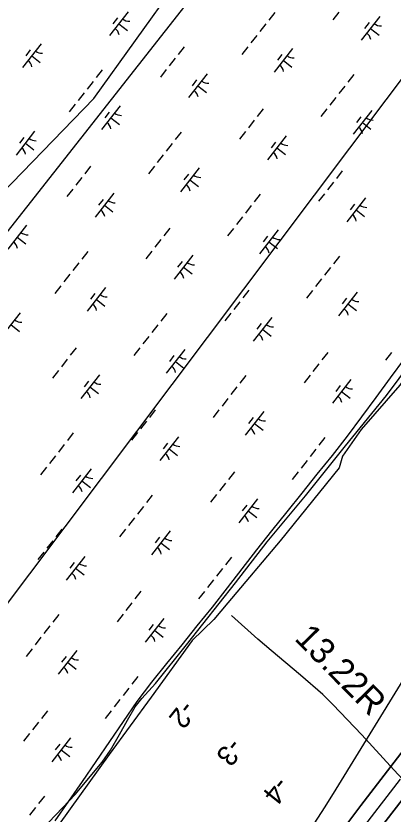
# Model space of a CAD drawing. Extents: x 3896831 to 3918110, y 171006 to 193349.
# Drawn here: x 3908784 to 3909409, y 183545 to 184864 of the extents above; entities that cross this region are included whole.
import ezdxf

# ---------------------------------------------------------------- set-up
doc = ezdxf.new("R2010")
doc.units = 0
for name, color, linetype in [('V-LEVE-TOET', 7, 'Continuous'), ('V-RIVR-EDGE', 7, 'Continuous'), ('V-RIVR-RANG', 7, 'Continuous'), ('V-RRAP-FSHR', 7, 'Continuous'), ('V-STRM-FMON', 7, 'Continuous'), ('V-TOPO-DPTH', 7, 'Continuous'), ('V-TOPO-MINR', 7, 'Continuous'), ('V-UTIL-LINE', 7, 'Continuous'), ('V-WETL-SWMP', 7, 'Continuous')]:
    doc.layers.add(name, color=color, linetype=linetype)

msp = doc.modelspace()

# ---------------------------------------------------------------- linework, layer by layer
at = {"layer": 'V-LEVE-TOET'}
msp.add_lwpolyline([(3909447.4, 183577.5), (3909410, 183617.7), (3909356.9, 183675.8), (3909308.8, 183725.9), (3909292, 183742.2), (3909255.2, 183774), (3909206.8, 183814.8), (3909184.7, 183833.9), (3909140.8, 183873)], dxfattribs=at)
at = {"layer": 'V-RIVR-EDGE'}
msp.add_lwpolyline([(3909831.2, 184883.7), (3909780.1, 184775.9), (3909704.9, 184674.6), (3909675.1, 184621.6), (3909625.9, 184547.3), (3909617.5, 184521.3), (3909589.6, 184489.7), (3909559.9, 184439.5), (3909496.7, 184367), (3909419.6, 184253.7), (3909355.5, 184180.3), (3909324.8, 184136.6), (3909319.2, 184117.1), (3909221.7, 183996.3), (3909135.2, 183894.1), (3909112, 183866.2), (3909075.8, 183831.8), (3909007.9, 183738), (3908938.3, 183643.2), (3908855.6, 183528)], dxfattribs=at)
at = {"layer": 'V-RRAP-FSHR'}
msp.add_lwpolyline([(3909427.3, 184298), (3909403.6, 184265.7), (3909379.9, 184233.5), (3909356.2, 184201.2), (3909332.6, 184169.5), (3909307.6, 184137.7), (3909282.5, 184106.6), (3909257.5, 184075.4), (3909232.4, 184044.3), (3909207.5, 184013), (3909182.5, 183981.7), (3909158, 183950.1), (3909133.6, 183918.4), (3909108.9, 183886.9), (3909083.8, 183855.8), (3909058.7, 183824.6), (3909033.6, 183793.5), (3909008.5, 183762.4), (3908984.5, 183730.7), (3908961.5, 183697.7), (3908939, 183664.6), (3908916.5, 183631.6), (3908893.8, 183598.6), (3908870.9, 183565.8), (3908848.5, 183533.3)], dxfattribs=at)
at = {"layer": 'V-TOPO-DPTH'}
for points in [[(3909333.4, 183529.9), (3909355.2, 183558.7), (3909377.1, 183587.5), (3909399.2, 183616.2), (3909421.4, 183644.7), (3909443.7, 183673.2), (3909801.2, 184126.3), (3909803.7, 184129.5), (3909806.2, 184132.7), (3909808.6, 184136), (3909811.1, 184139.2), (3909814.7, 184144), (3909818.9, 184149.7), (3909823.1, 184155.4), (3909827.2, 184161.2), (3909831.3, 184166.9), (3910029.7, 184448), (3910030.9, 184449.6), (3910032, 184451.3), (3910034.3, 184454.5), (3910035.5, 184456.1), (3910037.8, 184459.3), (3910039, 184460.9), (3910493.3, 185088.1)], [(3909510.5, 183680), (3909365.3, 183492.7)], [(3909365.3, 183492.7), (3909510.5, 183680)]]:
    msp.add_lwpolyline(points, dxfattribs=at)
at = {"layer": 'V-TOPO-MINR'}
for points in [[(3910493.3, 185088.1), (3910039, 184460.9), (3910037.8, 184459.3), (3910035.5, 184456.1), (3910034.3, 184454.5), (3910032, 184451.3), (3910030.9, 184449.6), (3910029.7, 184448), (3909831.3, 184166.9), (3909827.2, 184161.2), (3909823.1, 184155.4), (3909818.9, 184149.7), (3909814.7, 184144), (3909811.1, 184139.2), (3909808.6, 184136), (3909806.2, 184132.7), (3909803.7, 184129.5), (3909801.2, 184126.3), (3909443.7, 183673.2), (3909421.4, 183644.7), (3909399.2, 183616.2), (3909377.1, 183587.5), (3909355.2, 183558.7), (3909333.4, 183529.9)], [(3909550.4, 183970.5), (3909313.7, 183585.6), (3909295.6, 183556.8), (3909277.2, 183528.3)], [(3909510.5, 183680), (3909365.3, 183492.7)], [(3909420.2, 183602.4), (3909361.2, 183525.4)]]:
    msp.add_lwpolyline(points, dxfattribs=at)
at = {"layer": 'V-UTIL-LINE'}
for points in [[(3907581.4, 183502.3), (3907734.6, 183396.3), (3908170.6, 183973.7), (3908524.1, 184327.2), (3908913, 184727.9), (3909396.1, 185399.6), (3909514, 185670.6), (3909808.6, 186000.6), (3910067.8, 186295.2), (3911010.5, 187556.1), (3911470.1, 188145.3)], [(3911670.5, 187980.3), (3909726.1, 186106.6), (3909690.7, 186047.7), (3909490.4, 185423.1), (3908571.2, 184256.5), (3908123.4, 183643.7), (3907157.1, 182394.6), (3906544.4, 181593.3), (3906120.1, 181051.2), (3905460.2, 180002.4), (3904670.7, 178765.1), (3903951.9, 177622.1), (3903445.2, 176832.5), (3902962, 176054.8), (3902856, 175866.2)], [(3902278.5, 176090.1), (3904647.1, 178894.7), (3905719.5, 180143.9), (3906520.8, 181098.4), (3907322.1, 182041.1), (3907534.2, 182300.3), (3908041, 182924.9), (3909514, 184881.1), (3910138.5, 185694.2), (3909821.8, 185935.5), (3909829.3, 185945.1), (3909882.7, 185907)]]:
    msp.add_lwpolyline(points, dxfattribs=at)
at = {"layer": 'V-WETL-SWMP'}
for p, q in [((3908969.9, 184871.1), (3908939.1, 184831.7)), ((3909212.5, 184869.8), (3909202.7, 184857.2)), ((3909318.8, 184870.4), (3909308.9, 184857.8)), ((3908952.1, 184860.9), (3908944.7, 184851.4)), ((3909386.6, 184863.4), (3909355.7, 184824)), ((3908954.5, 184851.4), (3908968.7, 184840.3)), ((3909197.7, 184850.9), (3909187.8, 184838.4)), ((3909368.8, 184853.2), (3909361.4, 184843.7)), ((3909371.2, 184843.7), (3909385.3, 184832.6)), ((3909182.9, 184832.1), (3909173, 184819.5)), ((3908825.6, 184818.1), (3908794.8, 184778.8)), ((3908807.8, 184807.9), (3908800.4, 184798.5)), ((3909062.6, 184813.3), (3909052.8, 184800.7)), ((3909168.1, 184813.2), (3909158.2, 184800.6)), ((3909242.2, 184810.4), (3909211.4, 184771.1)), ((3908810.2, 184798.5), (3908824.3, 184787.3)), ((3909047.8, 184794.4), (3909038, 184781.8)), ((3909224.4, 184800.2), (3909217, 184790.8)), ((3909226.8, 184790.8), (3909241, 184779.6)), ((3908926.8, 184774.9), (3908916.9, 184762.3)), ((3909033, 184775.5), (3909023.2, 184762.9)), ((3909100.9, 184768.5), (3909070, 184729.1)), ((3909343.4, 184767.2), (3909333.6, 184754.6)), ((3908912, 184756), (3908902.1, 184743.4)), ((3909083.1, 184758.3), (3909075.7, 184748.8)), ((3908897.2, 184737.1), (3908887.3, 184724.6)), ((3909085.4, 184748.8), (3909099.6, 184737.7)), ((3909328.6, 184748.3), (3909318.8, 184735.7)), ((3909313.8, 184729.4), (3909304, 184716.9)), ((3908882.4, 184718.3), (3908872.5, 184705.7)), ((3908956.5, 184715.5), (3908925.7, 184676.2)), ((3909193.6, 184710.7), (3909183.7, 184698.1)), ((3909299, 184710.6), (3909289.2, 184698)), ((3908938.7, 184705.3), (3908931.3, 184695.9)), ((3909373.2, 184707.8), (3909342.3, 184668.5)), ((3909355.4, 184697.6), (3909348, 184688.2)), ((3908941.1, 184695.8), (3908955.3, 184684.7)), ((3909178.8, 184691.8), (3909168.9, 184679.2)), ((3909357.7, 184688.1), (3909371.9, 184677)), ((3908815.1, 184673.6), (3908784.3, 184634.2)), ((3909057.7, 184672.3), (3909047.8, 184659.7)), ((3909164, 184672.9), (3909154.1, 184660.3)), ((3908797.3, 184663.4), (3908789.9, 184653.9)), ((3909231.8, 184665.9), (3909200.9, 184626.5)), ((3908799.7, 184653.9), (3908813.9, 184642.8)), ((3909042.9, 184653.4), (3909033, 184640.8)), ((3909214, 184655.7), (3909206.6, 184646.2)), ((3909216.3, 184646.2), (3909230.5, 184635.1)), ((3909028.1, 184634.5), (3909018.2, 184621.9)), ((3908907.8, 184615.8), (3908898, 184603.2)), ((3909013.3, 184615.6), (3909003.4, 184603.1)), ((3909087.4, 184612.9), (3909056.6, 184573.6)), ((3909324.5, 184608.1), (3909314.6, 184595.5)), ((3908893, 184596.9), (3908883.2, 184584.3)), ((3909069.6, 184602.7), (3909062.2, 184593.3)), ((3909072, 184593.2), (3909086.2, 184582.1)), ((3908878.2, 184578), (3908868.4, 184565.4)), ((3909309.7, 184589.2), (3909299.8, 184576.6)), ((3908946, 184571), (3908915.2, 184531.6)), ((3909188.6, 184569.7), (3909178.8, 184557.1)), ((3909294.9, 184570.3), (3909285, 184557.7)), ((3908928.3, 184560.8), (3908920.8, 184551.3)), ((3909362.7, 184563.3), (3909331.8, 184523.9)), ((3909344.9, 184553.1), (3909337.5, 184543.6)), ((3908930.6, 184551.3), (3908944.8, 184540.2)), ((3909173.8, 184550.8), (3909164, 184538.2)), ((3909347.3, 184543.6), (3909361.4, 184532.5)), ((3909159, 184531.9), (3909149.2, 184519.3)), ((3908801.7, 184518), (3908770.9, 184478.6)), ((3909038.8, 184513.2), (3909028.9, 184500.6)), ((3909144.2, 184513), (3909134.3, 184500.4)), ((3909218.4, 184510.3), (3909187.5, 184470.9)), ((3909200.6, 184500.1), (3909193.2, 184490.7)), ((3908786.3, 184498.3), (3908800.5, 184487.2)), ((3909024, 184494.3), (3909014.1, 184481.7)), ((3909202.9, 184490.6), (3909217.1, 184479.5)), ((3908902.9, 184474.8), (3908893, 184462.2)), ((3909009.1, 184475.4), (3908999.3, 184462.8)), ((3909077, 184468.4), (3909046.1, 184429)), ((3909319.6, 184467.1), (3909309.7, 184454.5)), ((3908888.1, 184455.9), (3908878.2, 184443.3)), ((3909059.2, 184458.2), (3909051.8, 184448.7)), ((3909061.5, 184448.7), (3909075.7, 184437.6)), ((3909304.7, 184448.2), (3909294.9, 184435.6)), ((3908873.3, 184437), (3908863.4, 184424.4)), ((3909289.9, 184429.3), (3909280.1, 184416.7)), ((3908858.5, 184418.1), (3908848.6, 184405.5)), ((3908932.6, 184415.4), (3908901.8, 184376)), ((3909169.7, 184410.6), (3909159.8, 184398)), ((3909275.1, 184410.4), (3909265.3, 184397.8)), ((3909349.3, 184407.7), (3909318.4, 184368.3)), ((3908914.8, 184405.2), (3908907.4, 184395.8)), ((3908917.2, 184395.7), (3908931.4, 184384.6)), ((3909331.5, 184397.5), (3909324.1, 184388.1)), ((3909154.9, 184391.7), (3909145, 184379.1)), ((3909333.9, 184388), (3909348, 184376.9)), ((3908791.2, 184373.4), (3908760.4, 184334.1)), ((3909033.8, 184372.2), (3909024, 184359.6)), ((3909140.1, 184372.8), (3909130.2, 184360.2)), ((3908775.8, 184353.8), (3908790, 184342.7)), ((3909207.9, 184365.7), (3909177, 184326.4)), ((3909190.1, 184355.6), (3909182.7, 184346.1)), ((3909019, 184353.3), (3909009.2, 184340.7)), ((3909192.5, 184346.1), (3909206.6, 184335)), ((3909397.8, 184236.6), (3909475, 184341.4)), ((3909004.2, 184334.4), (3908994.3, 184321.8)), ((3908884, 184315.7), (3908874.1, 184303.1)), ((3908989.4, 184315.5), (3908979.5, 184302.9)), ((3909063.5, 184312.8), (3909032.7, 184273.4)), ((3909045.8, 184302.6), (3909038.4, 184293.1)), ((3909300.6, 184308), (3909290.7, 184295.4)), ((3909406.1, 184307.8), (3909396.2, 184295.2)), ((3908869.1, 184296.8), (3908859.3, 184284.2)), ((3909048.1, 184293.1), (3909062.3, 184282)), ((3909285.8, 184289.1), (3909275.9, 184276.5)), ((3908854.3, 184277.9), (3908844.5, 184265.3)), ((3908922.2, 184270.8), (3908891.3, 184231.5)), ((3909164.7, 184269.6), (3909154.9, 184257)), ((3909271, 184270.2), (3909261.1, 184257.6)), ((3909338.8, 184263.1), (3909308, 184223.8)), ((3908904.4, 184260.6), (3908897, 184251.2)), ((3908906.7, 184251.2), (3908920.9, 184240.1)), ((3909149.9, 184250.7), (3909140.1, 184238.1)), ((3909321, 184252.9), (3909313.6, 184243.5)), ((3909323.4, 184243.5), (3909337.5, 184232.4)), ((3909329.9, 184153.2), (3909397.8, 184236.6)), ((3909135.1, 184231.8), (3909125.3, 184219.2)), ((3909014.9, 184213), (3909005, 184200.5)), ((3909120.3, 184212.9), (3909110.5, 184200.3)), ((3909194.5, 184210.2), (3909163.6, 184170.8)), ((3909176.7, 184200), (3909169.3, 184190.5)), ((3909000.1, 184194.2), (3908990.2, 184181.6)), ((3909179, 184190.5), (3909193.2, 184179.4)), ((3908879, 184174.7), (3908869.2, 184162.1)), ((3908985.3, 184175.3), (3908975.4, 184162.7)), ((3908864.2, 184155.8), (3908854.3, 184143.2)), ((3909053.1, 184168.2), (3909022.2, 184128.9)), ((3909035.3, 184158), (3909027.9, 184148.6)), ((3909295.7, 184167), (3909285.8, 184154.4)), ((3909037.7, 184148.6), (3909051.8, 184137.4)), ((3909263.8, 184070.9), (3909329.9, 184153.2)), ((3909280.9, 184148.1), (3909271, 184135.5)), ((3908849.4, 184136.9), (3908839.5, 184124.3)), ((3908834.6, 184118), (3908824.7, 184105.4)), ((3909266.1, 184129.2), (3909256.2, 184116.6)), ((3908908.7, 184115.3), (3908877.9, 184075.9)), ((3908890.9, 184105.1), (3908883.5, 184095.6)), ((3909145.8, 184110.4), (3909135.9, 184097.8)), ((3909251.3, 184110.3), (3909241.4, 184097.7)), ((3908893.3, 184095.6), (3908907.5, 184084.5)), ((3909131, 184091.5), (3909121.1, 184079)), ((3909009.9, 184072.1), (3909000.1, 184059.5)), ((3909116.2, 184072.7), (3909106.3, 184060.1)), ((3909184, 184065.6), (3909153.2, 184026.3)), ((3909200.2, 183994.6), (3909263.8, 184070.9)), ((3908995.1, 184053.2), (3908985.3, 184040.6)), ((3909166.2, 184055.4), (3909158.8, 184046)), ((3909168.6, 184045.9), (3909182.7, 184034.8)), ((3908980.3, 184034.3), (3908970.5, 184021.7)), ((3908860.1, 184015.5), (3908850.2, 184002.9)), ((3908965.5, 184015.4), (3908955.7, 184002.8)), ((3909039.7, 184012.7), (3909008.8, 183973.3)), ((3909021.9, 184002.5), (3909014.5, 183993)), ((3908845.3, 183996.6), (3908835.4, 183984)), ((3909024.2, 183993), (3909038.4, 183981.9)), ((3909147.5, 183927), (3909200.2, 183994.6)), ((3908830.5, 183977.7), (3908820.6, 183965.2)), ((3908898.3, 183970.7), (3908867.4, 183931.4)), ((3908880.5, 183960.5), (3908873.1, 183951.1)), ((3909140.9, 183969.5), (3909131, 183956.9)), ((3908882.8, 183951), (3908897, 183939.9)), ((3909126.1, 183950.6), (3909116.2, 183938)), ((3909111.2, 183931.7), (3909101.4, 183919.1)), ((3909066.6, 183824.3), (3909147.5, 183927)), ((3908991, 183912.9), (3908981.1, 183900.3)), ((3909096.4, 183912.8), (3909086.6, 183900.2)), ((3908976.2, 183894), (3908966.3, 183881.4)), ((3908855.1, 183874.5), (3908845.3, 183862)), ((3908961.4, 183875.1), (3908951.5, 183862.5)), ((3909029.2, 183868.1), (3908998.3, 183828.7)), ((3908840.3, 183855.7), (3908830.5, 183843.1)), ((3909011.4, 183857.9), (3909004, 183848.5)), ((3909013.8, 183848.4), (3909027.9, 183837.3)), ((3908825.5, 183836.8), (3908815.7, 183824.2)), ((3908810.7, 183817.9), (3908800.9, 183805.3)), ((3908884.9, 183815.1), (3908854, 183775.8)), ((3909015, 183760.6), (3909066.6, 183824.3)), ((3908867.1, 183804.9), (3908859.7, 183795.5)), ((3908869.4, 183795.5), (3908883.6, 183784.4)), ((3908986.1, 183771.9), (3908976.2, 183759.3)), ((3908992.8, 183735.9), (3909015, 183760.6)), ((3908971.2, 183753), (3908961.4, 183740.5)), ((3908956.4, 183734.2), (3908946.6, 183721.6)), ((3908981.5, 183721.6), (3908992.8, 183735.9)), ((3908968.6, 183700.1), (3908981.5, 183721.6)), ((3908836.2, 183715.4), (3908826.3, 183702.8)), ((3908941.6, 183715.3), (3908931.8, 183702.7)), ((3908821.4, 183696.5), (3908811.5, 183683.9)), ((3908955.3, 183676.2), (3908968.6, 183700.1)), ((3908806.6, 183677.6), (3908796.7, 183665)), ((3908874.4, 183670.6), (3908843.5, 183631.2)), ((3908940.9, 183650.5), (3908955.3, 183676.2)), ((3908856.6, 183660.4), (3908849.2, 183650.9)), ((3908859, 183650.9), (3908873.1, 183639.8)), ((3908926.6, 183630.5), (3908940.9, 183650.5)), ((3908881.9, 183576.8), (3908926.6, 183630.5)), ((3908861.8, 183555.3), (3908881.9, 183576.8)), ((3908831.2, 183574.4), (3908821.4, 183561.8)), ((3908816.4, 183555.5), (3908806.6, 183542.9)), ((3908837.9, 183530.9), (3908861.8, 183555.3))]:
    msp.add_line(p, q, dxfattribs=at)
for centre, start, end in [((3908971.7, 184873), 231.1403, 272.6839), ((3908937.7, 184829.5), 11.1403, 52.6839), ((3909388.4, 184865.3), 231.1403, 272.6839), ((3909354.3, 184821.8), 11.1403, 52.6839), ((3908827.4, 184820), 231.1403, 272.6839), ((3908793.3, 184776.6), 11.1403, 52.6839), ((3909244, 184812.3), 231.1403, 272.6839), ((3909210, 184768.9), 11.1403, 52.6839), ((3909102.7, 184770.4), 231.1403, 272.6839), ((3909068.6, 184726.9), 11.1403, 52.6839), ((3908958.3, 184717.4), 231.1403, 272.6839), ((3908924.2, 184674), 11.1403, 52.6839), ((3909375, 184709.7), 231.1403, 272.6839), ((3909340.9, 184666.3), 11.1403, 52.6839), ((3908816.9, 184675.5), 231.1403, 272.6839), ((3908782.9, 184632), 11.1403, 52.6839), ((3909233.6, 184667.8), 231.1403, 272.6839), ((3909199.5, 184624.3), 11.1403, 52.6839), ((3909089.2, 184614.8), 231.1403, 272.6839), ((3909055.2, 184571.3), 11.1403, 52.6839), ((3908947.8, 184572.9), 231.1403, 272.6839), ((3908913.8, 184529.4), 11.1403, 52.6839), ((3909364.5, 184565.2), 231.1403, 272.6839), ((3909330.4, 184521.7), 11.1403, 52.6839), ((3908803.5, 184519.9), 231.1403, 272.6839), ((3908769.4, 184476.4), 11.1403, 52.6839), ((3909220.2, 184512.2), 231.1403, 272.6839), ((3909186.1, 184468.7), 11.1403, 52.6839), ((3909078.8, 184470.3), 231.1403, 272.6839), ((3909044.7, 184426.8), 11.1403, 52.6839), ((3908934.4, 184417.3), 231.1403, 272.6839), ((3909351.1, 184409.6), 231.1403, 272.6839), ((3908900.4, 184373.8), 11.1403, 52.6839), ((3909317, 184366.1), 11.1403, 52.6839), ((3908793, 184375.4), 231.1403, 272.6839), ((3909209.7, 184367.7), 231.1403, 272.6839), ((3909175.6, 184324.2), 11.1403, 52.6839), ((3909065.4, 184314.7), 231.1403, 272.6839), ((3909031.3, 184271.2), 11.1403, 52.6839), ((3908924, 184272.8), 231.1403, 272.6839), ((3909340.6, 184265.1), 231.1403, 272.6839), ((3908889.9, 184229.3), 11.1403, 52.6839), ((3909306.5, 184221.6), 11.1403, 52.6839), ((3909196.3, 184212.1), 231.1403, 272.6839), ((3909162.2, 184168.6), 11.1403, 52.6839), ((3909054.9, 184170.1), 231.1403, 272.6839), ((3909020.8, 184126.7), 11.1403, 52.6839), ((3908910.5, 184117.2), 231.1403, 272.6839), ((3908876.5, 184073.7), 11.1403, 52.6839), ((3909185.8, 184067.5), 231.1403, 272.6839), ((3909151.7, 184024.1), 11.1403, 52.6839), ((3909041.5, 184014.6), 231.1403, 272.6839), ((3909007.4, 183971.1), 11.1403, 52.6839), ((3908900.1, 183972.6), 231.1403, 272.6839), ((3908866, 183929.1), 11.1403, 52.6839), ((3909031, 183870), 231.1403, 272.6839), ((3908996.9, 183826.5), 11.1403, 52.6839), ((3908886.7, 183817.1), 231.1403, 272.6839), ((3908852.6, 183773.6), 11.1403, 52.6839), ((3908876.2, 183672.5), 231.1403, 272.6839), ((3908842.1, 183629), 11.1403, 52.6839)]:
    msp.add_arc(centre, 17.6, start, end, dxfattribs=at)

# ---------------------------------------------------------------- texts
at = {"layer": 'V-RIVR-RANG'}
for s, p in [('-2', (3909060.4, 183734.7)), ('-3', (3909138.7, 183672.6)), ('-4', (3909215.8, 183608.9))]:
    msp.add_text(s, height=33.5, rotation=231.2783, dxfattribs=at).set_placement(p)
at = {"layer": 'V-STRM-FMON'}
msp.add_text('13.22R', height=42, rotation=314.7133, dxfattribs=at).set_placement((3909243.7, 183833.4))

doc.saveas('drawing.dxf')
